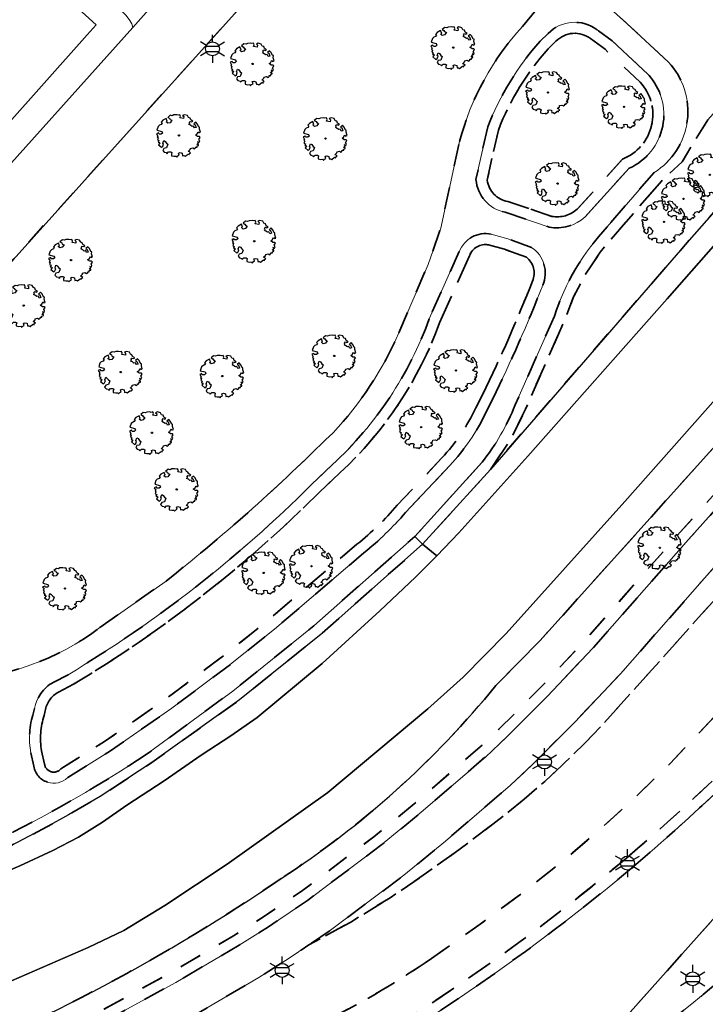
# Model space of a CAD drawing. Extents: x 105780 to 185197, y 477999 to 525027.
# Tile 243 of 562: x 107677 to 107739, y 478407 to 478496. Entities that reach past the tile are written whole.
import ezdxf
from ezdxf.enums import TextEntityAlignment as Align

# ---------------------------------------------------------------- set-up
doc = ezdxf.new("R2010")
doc.units = 0
doc.linetypes.add('XX-HIDDEN', pattern=[4, 2, -2])
for name, color, linetype, lineweight in [('B-GV-GR-BOOM-S', 252, 'Continuous', 25), ('B-GV-GR-MATERIAALGRENS-G', 252, 'XX-HIDDEN', 35), ('B-RO-IE-MEUBILAIR_WEGMEUBILAIR-S', 252, 'Continuous', 25), ('B-WE-GW-WATERGANG_SLOOT_INSTEEK-G', 252, 'Continuous', 30), ('B1-WE-OG-TERREIN_ERF-GV', 252, 'Continuous', 18), ('B1-WE-VH-VERHARDING_ASFALT-GV', 252, 'Continuous', 18), ('B1-WE-VH-VERHARDING_BETONSTRAATSTEEN-GV', 252, 'Continuous', 18), ('B1-WE-VH-VERHARDING_TEGEL-GV', 252, 'Continuous', 18)]:
    doc.layers.add(name, color=color, linetype=linetype, lineweight=lineweight)
doc.styles.add('NLCS-ISO', font='NLCS-ISO.ttf')

# ---------------------------------------------------------------- blocks, each defined once
blk = doc.blocks.new('B-SIE-WEG_LICHTMAST-SO')
at = {"ltscale": 0.1}
for p, q in [((0, 1.27), (0, 2.53)), ((-1.1, 0.63), (-2.19, 1.27)), ((1.1, 0.63), (2.19, 1.27)), ((-1.1, -0.63), (-2.19, -1.27)), ((0, -1.27), (0, -2.53)), ((1.1, -0.63), (2.19, -1.27))]:
    blk.add_line(p, q, dxfattribs=at)
at = {"flags": 128}
for points in [[(-1.16, 0.5), (1.16, 0.5)], [(-1.16, -0.5), (1.16, -0.5)]]:
    blk.add_lwpolyline(points, dxfattribs=at)
at = {"ltscale": 0.1}
blk.add_circle((0, 0), 1.27, dxfattribs=at)
at = {"style": 'NLCS-ISO'}
blk.add_attdef('TYPE', text='', height=1.8, dxfattribs=at).set_placement((0, 2.53), align=Align.BOTTOM_CENTER)
blk = doc.blocks.new('B-SGR-BOOM_06')
at = {"linetype": 'Continuous', "flags": 128}
blk.add_lwpolyline([(1.079, 1.408), (1.012, 1.576), (0.879, 1.626), (0.778, 1.81), (0.509, 1.877), (0.342, 1.81), (0.443, 1.709), (0.426, 1.525), (0.091, 1.592), (0.141, 1.726), (0.074, 1.877), (-0.06, 1.844), (-0.194, 1.877), (-0.462, 1.86), (-0.596, 1.793), (-0.781, 1.826), (-1.016, 1.642), (-0.848, 1.559), (-0.798, 1.458), (-0.63, 1.374), (-0.798, 1.156), (-1.015, 1.106), (-1.166, 1.24), (-1.048, 1.287), (-1.149, 1.542), (-1.451, 1.374), (-1.602, 1.206), (-1.518, 1.139), (-1.602, 1.005), (-1.77, 0.938), (-1.887, 0.821), (-2.004, 0.486), (-1.552, 0.368), (-1.485, 0.218), (-1.602, 0.117), (-1.803, 0.117), (-1.841, 0.222), (-2.037, 0.151), (-1.903, -0.067), (-1.97, -0.151), (-1.887, -0.218), (-1.954, -0.402), (-1.813, -0.473), (-1.887, -0.62), (-1.77, -0.637), (-1.717, -0.683), (-1.848, -0.843), (-1.568, -1.073), (-1.467, -0.972), (-1.384, -0.788), (-1.451, -0.704), (-1.367, -0.47), (-1.25, -0.537), (-1.115, -0.704), (-0.998, -0.804), (-1.115, -1.123), (-1.367, -1.173), (-1.467, -1.358), (-1.333, -1.508), (-1.133, -1.559), (-1.108, -1.609), (-1.082, -1.659), (-0.931, -1.491), (-0.73, -1.491), (-0.63, -1.559), (-0.68, -1.709), (-0.68, -1.844), (-0.462, -1.894), (-0.244, -1.877), (-0.194, -1.978), (-0.093, -1.86), (0.041, -1.793), (-0.024, -1.603), (0.108, -1.559), (0.309, -1.609), (0.342, -1.844), (0.46, -1.826), (0.577, -1.894), (0.828, -1.693), (0.946, -1.742), (0.929, -1.659), (1.063, -1.592), (0.963, -1.491), (0.845, -1.458), (1.03, -1.29), (1.046, -1.19), (1.264, -1.139), (1.415, -1.223), (1.515, -1.123), (1.508, -1.053), (1.649, -1.053), (1.649, -0.955), (1.784, -0.905), (1.784, -0.821), (1.633, -0.821), (1.817, -0.636), (1.7, -0.57), (1.851, -0.62), (1.901, -0.503), (1.817, -0.368), (1.934, -0.184), (1.867, -0.101), (1.7, -0.101), (1.499, 0.034), (1.633, 0.117), (1.75, 0.335), (1.817, 0.235), (1.951, 0.285), (1.867, 0.57), (1.884, 0.755), (1.8, 0.788), (1.666, 1.056), (1.531, 1.205), (1.35, 1.042), (1.465, 0.972), (1.566, 0.721), (1.415, 0.687), (1.331, 0.854), (1.197, 0.822), (1.063, 0.922), (0.895, 1.006), (0.979, 1.073), (0.929, 1.173), (1.012, 1.274), (1.146, 1.223), (1.264, 1.291)], close=True, dxfattribs=at)
blk.add_circle((0, 0), 0.06)
at = {"style": 'NLCS-ISO'}
blk.add_attdef('SOORT', text='', height=0.3, dxfattribs=at).set_placement((0, -0.36), align=Align.TOP_CENTER)

msp = doc.modelspace()

# ---------------------------------------------------------------- linework, layer by layer
at = {"layer": 'B-GV-GR-MATERIAALGRENS-G', "flags": 128}
for points in [[(107642.814, 478391.284), (107646.67, 478392.134), (107652.299, 478393.405), (107658.494, 478395.136), (107665.726, 478397.496), (107668.752, 478398.548), (107671.762, 478399.692), (107678.872, 478402.666), (107683.897, 478405.01), (107690.741, 478408.75), (107696.482, 478412.124), (107699.138, 478413.799), (107702.056, 478415.766), (107702.676, 478416.184), (107709.308, 478421.163), (107713, 478424.197), (107718.813, 478429.205), (107720.728, 478430.999), (107724.443, 478434.714), (107728.544, 478439.058), (107737.232, 478448.932), (107752.332, 478465.778), (107769.969, 478485.731), (107780.355, 478497.586), (107790.017, 478508.958), (107793.4, 478513.26), (107795.819, 478516.891), (107797.096, 478519.05), (107799.63, 478523.966), (107800.723, 478526.584), (107801.75, 478528.77), (107802.603, 478530.38), (107803.596, 478531.909), (107805.24, 478534.143), (107806.154, 478535.526), (107806.725, 478536.521), (107807.048, 478537.252), (107807.36, 478538.882), (107807.332, 478540.551), (107806.948, 478542.303), (107806.647, 478543.086), (107805.845, 478542.452)], [(107825.238, 478537.962), (107822.497, 478539.788), (107817.542, 478543.078), (107817.02, 478542.479), (107816.582, 478540.837), (107815.654, 478538.479), (107814.908, 478536.914), (107813.927, 478535.26), (107811.117, 478531.391), (107809.163, 478528.827), (107808.292, 478527.471), (107807.259, 478525.567), (107805.522, 478521.6), (107804.557, 478519.662), (107802.543, 478516.049), (107801.474, 478514.278), (107800.885, 478513.369), (107800.35, 478512.542), (107798.945, 478510.506), (107797.485, 478508.508), (107795.966, 478506.555), (107794.385, 478504.651), (107729.542, 478432.24), (107727.812, 478430.439), (107726.03, 478428.691), (107724.198, 478426.994), (107722.345, 478425.383), (107720.439, 478423.836), (107716.531, 478420.864), (107712.315, 478417.867), (107710.163, 478416.432), (107706.617, 478414.231), (107702.811, 478412.154), (107701.005, 478410.937), (107698.26, 478409.206), (107692.427, 478405.778), (107685.439, 478401.959), (107680.246, 478399.537), (107673.781, 478396.84), (107669.92, 478395.337), (107666.806, 478394.254), (107659.494, 478391.868), (107653.136, 478390.091), (107647.316, 478388.777), (107644.235, 478388.016)], [(107805.845, 478542.452), (107806.334, 478540.434), (107806.358, 478538.969), (107806.087, 478537.552), (107805.832, 478536.973), (107805.302, 478536.051), (107804.42, 478534.715), (107802.773, 478532.478), (107801.74, 478530.887), (107800.855, 478529.217), (107799.809, 478526.989), (107798.723, 478524.388), (107796.22, 478519.534), (107794.972, 478517.423), (107792.59, 478513.847), (107789.243, 478509.591), (107779.598, 478498.239), (107769.218, 478486.392), (107751.585, 478466.443), (107736.484, 478449.596), (107730.452, 478442.741), (107727.805, 478439.732), (107723.726, 478435.411), (107720.032, 478431.718), (107718.145, 478429.949), (107712.356, 478424.962), (107708.69, 478421.95), (107702.096, 478416.999), (107701.497, 478416.595), (107698.592, 478414.637), (107695.962, 478412.978), (107690.248, 478409.62), (107683.445, 478405.903), (107678.468, 478403.581), (107671.391, 478400.621), (107668.41, 478399.488), (107665.407, 478398.444), (107664.795, 478398.244), (107658.204, 478396.093), (107652.054, 478394.375), (107646.452, 478393.11), (107645.206, 478392.835), (107642.629, 478392.267)], [(107642.629, 478392.267), (107645.206, 478392.835), (107646.452, 478393.11), (107652.054, 478394.375), (107658.204, 478396.093), (107664.795, 478398.244), (107665.407, 478398.444), (107668.41, 478399.488), (107671.391, 478400.621), (107678.468, 478403.581), (107683.445, 478405.903), (107690.248, 478409.62), (107695.962, 478412.978), (107698.592, 478414.637), (107701.497, 478416.595), (107702.096, 478416.999), (107708.69, 478421.95), (107712.356, 478424.962), (107718.145, 478429.949), (107720.032, 478431.718), (107723.726, 478435.411), (107727.805, 478439.732), (107730.452, 478442.741), (107736.484, 478449.596), (107751.585, 478466.443), (107769.218, 478486.392), (107779.598, 478498.239), (107789.243, 478509.591), (107792.59, 478513.847), (107794.972, 478517.423), (107796.22, 478519.534), (107798.723, 478524.388), (107799.809, 478526.989), (107800.855, 478529.217), (107801.74, 478530.887), (107802.773, 478532.478), (107804.42, 478534.715), (107805.302, 478536.051), (107805.832, 478536.973), (107806.087, 478537.552), (107806.358, 478538.969), (107806.334, 478540.434), (107805.845, 478542.452)], [(107805.845, 478542.452), (107798.134, 478535.652), (107797.748, 478531.814), (107796.455, 478526.651), (107795.067, 478522.993), (107793.855, 478520.699), (107792.576, 478518.53), (107788.739, 478513.655), (107739.927, 478457.739), (107723.779, 478439.771), (107719.778, 478435.701)], [(107713.92, 478410.917), (107718.328, 478414.029), (107722.66, 478417.246), (107726.033, 478419.916), (107729.304, 478422.71), (107732.481, 478425.611), (107735.571, 478428.603), (107755.531, 478449.714), (107809.392, 478510.681), (107810.794, 478512.49), (107812.088, 478514.377), (107813.273, 478516.334), (107814.247, 478518.216), (107815.071, 478520.168), (107817.321, 478526.114), (107818.669, 478530.141), (107819.399, 478532.134), (107820.803, 478535.704)], [(107750.496, 478438.525), (107769.847, 478459.572), (107774.339, 478464.667), (107774.891, 478466.279), (107775.574, 478467.519), (107783.709, 478477.03), (107787.455, 478481.763), (107792.223, 478487.232), (107797.038, 478492.084), (107801.589, 478497.365), (107807.014, 478504.546), (107812.879, 478511.899), (107814.725, 478514.458), (107817.816, 478519.127), (107818.962, 478520.779), (107820.256, 478522.42), (107821.594, 478524.432), (107822.543, 478526.445), (107823.024, 478527.97), (107823.034, 478529.125), (107820.803, 478535.704), (107819.399, 478532.134), (107818.669, 478530.141), (107817.321, 478526.114), (107815.071, 478520.168), (107814.247, 478518.216), (107813.273, 478516.334), (107812.088, 478514.377), (107810.794, 478512.49), (107809.392, 478510.681), (107755.531, 478449.714), (107735.571, 478428.603), (107732.481, 478425.611), (107729.304, 478422.71), (107726.033, 478419.916), (107722.66, 478417.246), (107718.328, 478414.029), (107713.92, 478410.917)], [(107728.067, 478510.394), (107741.672, 478525.583), (107734.825, 478531.608), (107733.167, 478529.759), (107728.964, 478533.458), (107711.281, 478513.675), (107711.893, 478513.134), (107712.226, 478513.319), (107725.249, 478501.549), (107726.654, 478503.083), (107725.081, 478504.482), (107725.114, 478504.521), (107723.888, 478505.621), (107726.894, 478508.97), (107728.045, 478507.938), (107728.158, 478508.07), (107732.861, 478504.007), (107732.671, 478503.785), (107729.783, 478500.421), (107728.23, 478501.76), (107726.812, 478500.137), (107731.644, 478495.769), (107735.426, 478492.254)], [(107718.503, 478455.936), (107712.417, 478449.223), (107713.121, 478448.511), (107719.266, 478455.289), (107721.066, 478457.931), (107722.447, 478460.759), (107726.009, 478468.856), (107726.816, 478470.947), (107727.887, 478473.012), (107729.224, 478474.999), (107730.608, 478476.635), (107734.78, 478481.468), (107736.653, 478483.215), (107739.002, 478487.019), (107770.774, 478522.89)], [(107739.002, 478487.019), (107736.653, 478483.215), (107734.78, 478481.468), (107730.608, 478476.635), (107729.224, 478474.999), (107727.887, 478473.012), (107726.816, 478470.947), (107726.009, 478468.856), (107722.447, 478460.759), (107721.066, 478457.931), (107719.266, 478455.289), (107737.309, 478476.092), (107772.457, 478516.066)], [(107710.867, 478512.022), (107710.274, 478512.549), (107699.057, 478500), (107648.775, 478444.103), (107649.422, 478443.573), (107649.729, 478443.762), (107654.756, 478439.13)], [(107722.178, 478495.488), (107723.595, 478497.174)], [(107724.512, 478494.865), (107723.778, 478494.146)], [(107733.571, 478491.147), (107730.31, 478494.19), (107728.954, 478495.192)], [(107724.502, 478493.455), (107725.218, 478494.157)], [(107725.218, 478494.157), (107724.502, 478493.455)], [(107728.356, 478494.39), (107729.67, 478493.42), (107732.862, 478490.441)], [(107732.862, 478490.441), (107729.67, 478493.42), (107728.356, 478494.39)], [(107719.037, 478486.386), (107717.962, 478481.609)], [(107718.974, 478481.55), (107719.996, 478486.095)], [(107719.996, 478486.095), (107718.974, 478481.55)], [(107710.974, 478467.706), (107713.621, 478473.902), (107714.763, 478477.189), (107716.48, 478485.067)], [(107731.264, 478483.463), (107727.147, 478478.914)], [(107727.147, 478478.914), (107731.264, 478483.463)], [(107727.855, 478478.206), (107731.858, 478482.629)], [(107734.118, 478482.231), (107729.864, 478477.304)], [(107724.843, 478478.262), (107720.85, 478479.607)], [(107720.85, 478479.607), (107724.843, 478478.262)], [(107720.597, 478478.637), (107724.59, 478477.292)], [(107723.002, 478475.441), (107720.844, 478476.232), (107719.343, 478476.645)], [(107716.444, 478475.065), (107713.729, 478468.974)], [(107719.111, 478475.672), (107720.539, 478475.279), (107722.535, 478474.547)], [(107722.535, 478474.547), (107720.539, 478475.279), (107719.111, 478475.672)], [(107714.657, 478468.6), (107717.37, 478474.685)], [(107717.37, 478474.685), (107714.657, 478468.6)], [(107725.074, 478469.213), (107721.525, 478461.147)], [(107718.579, 478462.139), (107717.96, 478460.891)], [(107717.96, 478460.891), (107718.579, 478462.139)], [(107718.859, 478460.452), (107719.476, 478461.697)], [(107704.307, 478457.985), (107705.016, 478458.629)], [(107714.864, 478456.337), (107710.824, 478452.053)], [(107710.824, 478452.053), (107714.864, 478456.337)], [(107704.953, 478455.74), (107703.011, 478453.893)], [(107711.568, 478451.384), (107715.595, 478455.654)], [(107703.709, 478453.177), (107705.637, 478455.011)], [(107705.637, 478455.011), (107703.709, 478453.177)], [(107670.611, 478418.693), (107675.77, 478421.155), (107679.037, 478422.866), (107681.006, 478423.953), (107683.883, 478425.626), (107688.561, 478428.704), (107696.505, 478434.384), (107703.905, 478440.351), (107713.121, 478448.511), (107712.417, 478449.223), (107703.259, 478441.115), (107695.896, 478435.177), (107688.028, 478429.42)], [(107707.163, 478448.503), (107699.037, 478441.563), (107695.089, 478438.408), (107689.784, 478434.439), (107684.26, 478430.604), (107680.295, 478428.118)], [(107680.295, 478428.118), (107684.26, 478430.604), (107689.784, 478434.439), (107695.089, 478438.408), (107699.037, 478441.563), (107707.163, 478448.503)], [(107680.926, 478427.333), (107684.811, 478429.769), (107690.369, 478433.628), (107695.701, 478437.617), (107699.674, 478440.792), (107707.801, 478447.733)], [(107683.826, 478440.946), (107689.849, 478445.169)], [(107680.962, 478436.674), (107679.605, 478435.979)], [(107680.083, 478435.1), (107681.448, 478435.799)], [(107681.448, 478435.799), (107680.083, 478435.1)], [(107677.899, 478433.603), (107677.816, 478433.238)], [(107678.782, 478432.977), (107678.878, 478433.397)], [(107678.878, 478433.397), (107678.782, 478432.977)], [(107677.574, 478429.571), (107677.844, 478428.36)], [(107678.826, 478428.55), (107678.556, 478429.764)], [(107678.556, 478429.764), (107678.826, 478428.55)], [(107741.958, 478417.277), (107729.957, 478403.808), (107729.253, 478403.07), (107728.499, 478402.441), (107726.869, 478401.285), (107722.778, 478398.432), (107716.925, 478394.535), (107714.028, 478392.72), (107711.8, 478391.381)]]:
    msp.add_lwpolyline(points, dxfattribs=at)
msp.add_lwpolyline([(107817.02, 478542.479), (107813.92, 478538.967), (107810.529, 478535.126), (107809.716, 478534.211), (107807.992, 478532.118), (107806.407, 478529.965), (107805.551, 478528.647), (107804.808, 478527.243), (107803.847, 478525.198), (107802.932, 478523.006), (107802.734, 478522.531), (107800.086, 478517.394), (107798.721, 478515.085), (107796.164, 478511.248), (107792.664, 478506.796), (107782.942, 478495.354), (107772.534, 478483.474), (107754.884, 478463.506), (107739.787, 478446.663), (107731.069, 478436.755), (107726.894, 478432.333), (107723.105, 478428.544), (107721.098, 478426.664), (107715.198, 478421.581), (107711.427, 478418.482), (107704.653, 478413.396), (107702.811, 478412.154), (107706.617, 478414.231), (107710.163, 478416.432), (107712.315, 478417.867), (107716.531, 478420.864), (107720.439, 478423.836), (107722.345, 478425.383), (107724.198, 478426.994), (107726.03, 478428.691), (107727.812, 478430.439), (107729.542, 478432.24), (107794.385, 478504.651), (107795.966, 478506.555), (107797.485, 478508.508), (107798.945, 478510.506), (107800.35, 478512.542), (107800.885, 478513.369), (107801.474, 478514.278), (107802.543, 478516.049), (107804.557, 478519.662), (107805.522, 478521.6), (107807.259, 478525.567), (107808.292, 478527.471), (107809.163, 478528.827), (107811.117, 478531.391), (107813.927, 478535.26), (107814.908, 478536.914), (107815.654, 478538.479), (107816.582, 478540.837)], close=True, dxfattribs=at)
for points in [[(107728.954, 478495.192, 0.374822), (107724.512, 478494.865)], [(107716.48, 478485.067, -0.122646), (107722.178, 478495.488)], [(107725.218, 478494.157, -0.376362), (107728.356, 478494.39)], [(107728.356, 478494.39, 0.376362), (107725.218, 478494.157)], [(107723.778, 478494.146, 0.090924), (107719.037, 478486.386)], [(107719.996, 478486.095, -0.089867), (107724.502, 478493.455)], [(107724.502, 478493.455, 0.089867), (107719.996, 478486.095)], [(107735.426, 478492.254, -0.471519), (107734.118, 478482.231)], [(107731.858, 478482.629, 0.513396), (107733.571, 478491.147)], [(107732.862, 478490.441, -0.52538), (107731.264, 478483.463)], [(107731.264, 478483.463, 0.52538), (107732.862, 478490.441)], [(107717.962, 478481.609, 0.33585), (107720.597, 478478.637)], [(107720.85, 478479.607, -0.326521), (107718.974, 478481.55)], [(107718.974, 478481.55, 0.326521), (107720.85, 478479.607)], [(107727.147, 478478.914, -0.229233), (107724.843, 478478.262)], [(107724.843, 478478.262, 0.229233), (107727.147, 478478.914)], [(107724.59, 478477.292, 0.238949), (107727.855, 478478.206)], [(107729.864, 478477.304, 0.10953), (107725.074, 478469.213)], [(107719.343, 478476.645, 0.368537), (107716.444, 478475.065)], [(107717.37, 478474.685, -0.368082), (107719.111, 478475.672)], [(107719.111, 478475.672, 0.368082), (107717.37, 478474.685)], [(107724.014, 478472.012, 0.364008), (107723.002, 478475.441)], [(107722.535, 478474.547, -0.35015), (107723.09, 478472.396)], [(107723.09, 478472.396, 0.35015), (107722.535, 478474.547)], [(107723.09, 478472.396, -0.020977), (107718.579, 478462.139)], [(107718.579, 478462.139, 0.020977), (107723.09, 478472.396)], [(107719.476, 478461.697, 0.020939), (107724.014, 478472.012)], [(107713.729, 478468.974, -0.119852), (107704.953, 478455.74)], [(107705.637, 478455.011, 0.119543), (107714.657, 478468.6)], [(107714.657, 478468.6, -0.119543), (107705.637, 478455.011)], [(107705.016, 478458.629, 0.083481), (107710.974, 478467.706)], [(107717.96, 478460.891, -0.074747), (107714.864, 478456.337)], [(107714.864, 478456.337, 0.074747), (107717.96, 478460.891)], [(107721.525, 478461.147, -0.07178), (107718.503, 478455.936)], [(107715.595, 478455.654, 0.074659), (107718.859, 478460.452)], [(107689.849, 478445.169, 0.028085), (107704.307, 478457.985)], [(107703.011, 478453.893, -0.060814), (107680.962, 478436.674)], [(107681.448, 478435.799, 0.060824), (107703.709, 478453.177)], [(107703.709, 478453.177, -0.060824), (107681.448, 478435.799)], [(107710.824, 478452.053, -0.046738), (107707.163, 478448.503)], [(107707.163, 478448.503, 0.046738), (107710.824, 478452.053)], [(107707.801, 478447.733, 0.046375), (107711.568, 478451.384)], [(107670.578, 478436.272, 0.159259), (107683.826, 478440.946)], [(107731.614, 478420.033, 0.035051), (107750.496, 478438.525)], [(107750.496, 478438.525, -0.035051), (107731.614, 478420.033)], [(107732.26, 478419.27, 0.035061), (107751.238, 478437.855)], [(107679.605, 478435.979, 0.218027), (107677.899, 478433.603)], [(107719.778, 478435.701, -0.077386), (107700.297, 478418.185)], [(107678.878, 478433.397, -0.217986), (107680.083, 478435.1)], [(107680.083, 478435.1, 0.217986), (107678.878, 478433.397)], [(107677.816, 478433.238, 0.118359), (107677.574, 478429.571)], [(107678.556, 478429.764, -0.118895), (107678.782, 478432.977)], [(107678.782, 478432.977, 0.118895), (107678.556, 478429.764)], [(107688.028, 478429.42, -0.059831), (107661.687, 478416.2)], [(107680.295, 478428.118, -0.638374), (107678.826, 478428.55)], [(107678.826, 478428.55, 0.638374), (107680.295, 478428.118)], [(107677.844, 478428.36, 0.597975), (107680.926, 478427.333)], [(107718.937, 478393.445, 0.062867), (107756.282, 478424.197)], [(107766.452, 478423.943, -0.05173), (107735.022, 478395.369)], [(107689.836, 478393.507, 0.066877), (107731.614, 478420.033)], [(107731.614, 478420.033, -0.066877), (107689.836, 478393.507)], [(107690.252, 478392.598, 0.066946), (107732.26, 478419.27)], [(107700.297, 478418.185, -0.05416), (107667.17, 478400.521)], [(107704.635, 478405.421, 0.034031), (107713.92, 478410.917)], [(107713.92, 478410.917, -0.034031), (107704.635, 478405.421)]]:
    msp.add_lwpolyline(points, format="xyb", dxfattribs=at)
at = {"layer": 'B-WE-GW-WATERGANG_SLOOT_INSTEEK-G', "flags": 128}
for points in [[(107719.778, 478435.701), (107723.779, 478439.771), (107739.927, 478457.739), (107788.739, 478513.655), (107792.576, 478518.53), (107793.855, 478520.699), (107795.067, 478522.993), (107796.455, 478526.651), (107797.748, 478531.814), (107798.134, 478535.652)], [(107772.457, 478516.066), (107737.309, 478476.092), (107719.266, 478455.289), (107713.121, 478448.511), (107714.408, 478447.451), (107716.396, 478449.543), (107722.668, 478456.494), (107735.317, 478470.793), (107773.965, 478514.752)], [(107773.965, 478514.752), (107735.317, 478470.793), (107722.668, 478456.494), (107716.396, 478449.543), (107714.408, 478447.451), (107712.485, 478445.52), (107709.252, 478442.473), (107703.994, 478437.697), (107698.108, 478432.779), (107695.723, 478431.122), (107693.033, 478429.366), (107689.673, 478427.041), (107686.274, 478424.844), (107684.084, 478423.298), (107681.915, 478421.937), (107679.582, 478420.728), (107676.582, 478419.327), (107673.516, 478418.037)], [(107766.966, 478492.464), (107731.472, 478452.389), (107720.694, 478440.422), (107716.803, 478436.453), (107713.588, 478433.569), (107704.522, 478425.981), (107695.391, 478419.483), (107689.724, 478415.741), (107686.006, 478413.476), (107682.795, 478411.913), (107673.701, 478407.997), (107666.227, 478404.589)], [(107666.227, 478404.589), (107673.701, 478407.997), (107682.795, 478411.913), (107686.006, 478413.476), (107689.724, 478415.741), (107695.391, 478419.483), (107704.522, 478425.981), (107713.588, 478433.569), (107716.803, 478436.453), (107720.694, 478440.422), (107731.472, 478452.389), (107766.966, 478492.464)], [(107673.516, 478418.037), (107676.582, 478419.327), (107679.582, 478420.728), (107681.915, 478421.937), (107684.084, 478423.298), (107686.274, 478424.844), (107689.673, 478427.041), (107693.033, 478429.366), (107695.723, 478431.122), (107698.108, 478432.779), (107703.994, 478437.697), (107709.252, 478442.473), (107712.485, 478445.52), (107714.408, 478447.451), (107713.121, 478448.511), (107703.905, 478440.351), (107696.505, 478434.384), (107688.561, 478428.704), (107683.883, 478425.626), (107681.006, 478423.953), (107679.037, 478422.866), (107675.77, 478421.155)]]:
    msp.add_lwpolyline(points, dxfattribs=at)
for points in [[(107700.297, 478418.185, 0.077386), (107719.778, 478435.701)], [(107667.17, 478400.521, 0.05416), (107700.297, 478418.185)]]:
    msp.add_lwpolyline(points, format="xyb", dxfattribs=at)
at = {"layer": 'B1-WE-OG-TERREIN_ERF-GV', "flags": 128}
msp.add_lwpolyline([(107670.884, 478507.082), (107665.723, 478511.758), (107664.638, 478510.551), (107624.862, 478466.283), (107625.638, 478465.58), (107642.551, 478450.254), (107675.144, 478486.223), (107682.692, 478494.724), (107683.509, 478495.645)], close=True, dxfattribs=at)
at = {"layer": 'B1-WE-VH-VERHARDING_ASFALT-GV', "flags": 128}
for points in [[(107648.775, 478444.103), (107699.057, 478500), (107710.274, 478512.549), (107711.281, 478513.675), (107728.964, 478533.458), (107730.503, 478535.179), (107730.619, 478535.309), (107732.937, 478537.955), (107737.332, 478543.019), (107740.162, 478546.623)], [(107735.426, 478492.254), (107731.644, 478495.769), (107726.812, 478500.137), (107725.249, 478501.549), (107712.226, 478513.319), (107711.893, 478513.134), (107710.867, 478512.022), (107710.709, 478511.881), (107720.49, 478503.048), (107722.886, 478500.802)], [(107690.476, 478499.505), (107686.82, 478495.405), (107672.383, 478479.314)], [(107723.595, 478497.174), (107722.178, 478495.488)], [(107723.778, 478494.146), (107724.512, 478494.865)], [(107728.954, 478495.192), (107730.31, 478494.19), (107733.571, 478491.147)], [(107717.962, 478481.609), (107719.037, 478486.386)], [(107716.48, 478485.067), (107714.763, 478477.189), (107713.621, 478473.902), (107710.974, 478467.706)], [(107731.858, 478482.629), (107727.855, 478478.206)], [(107729.864, 478477.304), (107734.118, 478482.231)], [(107724.59, 478477.292), (107720.597, 478478.637)], [(107719.343, 478476.645), (107720.844, 478476.232), (107723.002, 478475.441)], [(107713.729, 478468.974), (107716.444, 478475.065)], [(107721.525, 478461.147), (107725.074, 478469.213)], [(107719.476, 478461.697), (107718.859, 478460.452)], [(107705.016, 478458.629), (107704.307, 478457.985)], [(107688.028, 478429.42), (107695.896, 478435.177), (107703.259, 478441.115), (107712.417, 478449.223), (107718.503, 478455.936)], [(107703.011, 478453.893), (107704.953, 478455.74)], [(107715.595, 478455.654), (107711.568, 478451.384)], [(107707.801, 478447.733), (107699.674, 478440.792), (107695.701, 478437.617), (107690.369, 478433.628), (107684.811, 478429.769), (107680.926, 478427.333)], [(107689.849, 478445.169), (107683.826, 478440.946)], [(107679.605, 478435.979), (107680.962, 478436.674)], [(107677.816, 478433.238), (107677.899, 478433.603)], [(107677.844, 478428.36), (107677.574, 478429.571)], [(107711.8, 478391.381), (107714.028, 478392.72), (107716.925, 478394.535), (107722.778, 478398.432), (107726.869, 478401.285), (107728.499, 478402.441), (107729.253, 478403.07), (107729.957, 478403.808), (107741.958, 478417.277)]]:
    msp.add_lwpolyline(points, dxfattribs=at)
at = {"layer": 'B1-WE-VH-VERHARDING_ASFALT-GV'}
for points in [[(107724.512, 478494.865, -0.374822), (107728.954, 478495.192)], [(107722.178, 478495.488, 0.122646), (107716.48, 478485.067)], [(107719.037, 478486.386, -0.090924), (107723.778, 478494.146)], [(107734.118, 478482.231, 0.471519), (107735.426, 478492.254)], [(107733.571, 478491.147, -0.513396), (107731.858, 478482.629)], [(107720.597, 478478.637, -0.33585), (107717.962, 478481.609)], [(107727.855, 478478.206, -0.238949), (107724.59, 478477.292)], [(107725.074, 478469.213, -0.10953), (107729.864, 478477.304)], [(107716.444, 478475.065, -0.368537), (107719.343, 478476.645)], [(107723.002, 478475.441, -0.364008), (107724.014, 478472.012)], [(107724.014, 478472.012, -0.020939), (107719.476, 478461.697)], [(107704.953, 478455.74, 0.119852), (107713.729, 478468.974)], [(107710.974, 478467.706, -0.083481), (107705.016, 478458.629)], [(107718.503, 478455.936, 0.07178), (107721.525, 478461.147)], [(107718.859, 478460.452, -0.074659), (107715.595, 478455.654)], [(107704.307, 478457.985, -0.028085), (107689.849, 478445.169)], [(107680.962, 478436.674, 0.060814), (107703.011, 478453.893)], [(107711.568, 478451.384, -0.046375), (107707.801, 478447.733)], [(107683.826, 478440.946, -0.159259), (107670.578, 478436.272)], [(107751.238, 478437.855, -0.035061), (107732.26, 478419.27)], [(107677.899, 478433.603, -0.218027), (107679.605, 478435.979)], [(107677.574, 478429.571, -0.118359), (107677.816, 478433.238)], [(107661.687, 478416.2, 0.059831), (107688.028, 478429.42)], [(107680.926, 478427.333, -0.597975), (107677.844, 478428.36)], [(107756.282, 478424.197, -0.062867), (107718.937, 478393.445)], [(107735.022, 478395.369, 0.05173), (107766.452, 478423.943)], [(107732.26, 478419.27, -0.066946), (107690.252, 478392.598)]]:
    msp.add_lwpolyline(points, format="xyb", dxfattribs=at)
at = {"layer": 'B1-WE-VH-VERHARDING_BETONSTRAATSTEEN-GV', "flags": 128}
msp.add_lwpolyline([(107672.55, 478508.938), (107684.259, 478498.402), (107686.221, 478496.475), (107686.564, 478496.045), (107686.749, 478495.72), (107686.82, 478495.405), (107690.476, 478499.505), (107688.505, 478501.264), (107684.632, 478504.741), (107680.083, 478508.834), (107679.493, 478508.183), (107679.286, 478508.062), (107679.119, 478508.068), (107678.821, 478508.262), (107676.65, 478510.255), (107675.051, 478511.722)], dxfattribs=at)
at = {"layer": 'B1-WE-VH-VERHARDING_TEGEL-GV', "flags": 128}
msp.add_lwpolyline([(107625.638, 478465.58), (107623.867, 478463.606), (107642.007, 478447.174), (107642.372, 478446.902), (107642.651, 478446.796), (107643.186, 478446.811), (107659.051, 478464.586), (107672.383, 478479.314), (107686.82, 478495.405), (107686.749, 478495.72), (107686.564, 478496.045), (107686.221, 478496.475), (107684.259, 478498.402), (107672.55, 478508.938), (107670.884, 478507.082), (107683.509, 478495.645), (107682.692, 478494.724), (107675.144, 478486.223), (107642.551, 478450.254)], close=True, dxfattribs=at)
for points in [[(107752.332, 478465.778), (107737.232, 478448.932), (107728.544, 478439.058), (107724.443, 478434.714), (107720.728, 478430.999), (107718.813, 478429.205), (107713, 478424.197), (107709.308, 478421.163), (107702.676, 478416.184), (107702.056, 478415.766), (107699.138, 478413.799), (107696.482, 478412.124), (107690.741, 478408.75), (107683.897, 478405.01), (107678.872, 478402.666), (107671.762, 478399.692), (107668.752, 478398.548), (107665.726, 478397.496), (107658.494, 478395.136), (107652.299, 478393.405), (107646.67, 478392.134), (107642.814, 478391.284)], [(107702.811, 478412.154), (107704.653, 478413.396), (107711.427, 478418.482), (107715.198, 478421.581), (107721.098, 478426.664), (107723.105, 478428.544), (107726.894, 478432.333), (107731.069, 478436.755), (107739.787, 478446.663)], [(107644.235, 478388.016), (107647.316, 478388.777), (107653.136, 478390.091), (107659.494, 478391.868), (107666.806, 478394.254), (107669.92, 478395.337), (107673.781, 478396.84), (107680.246, 478399.537), (107685.439, 478401.959), (107692.427, 478405.778), (107698.26, 478409.206), (107701.005, 478410.937), (107702.811, 478412.154)]]:
    msp.add_lwpolyline(points, dxfattribs=at)

# ---------------------------------------------------------------- block references
at = {"layer": 'B-GV-GR-BOOM-S', "linetype": 'Continuous', "lineweight": 0}
for p in [(107715.903, 478493.571), (107697.697, 478492.09), (107724.496, 478489.499), (107731.38, 478488.2), (107691.01, 478485.604), (107704.314, 478485.316), (107725.361, 478481.232), (107739.175, 478482.018), (107736.79, 478479.842), (107735.007, 478477.767), (107697.844, 478476.004), (107681.228, 478474.295), (107676.933, 478470.166), (107705.101, 478465.597), (107716.152, 478464.273), (107685.738, 478464.131), (107694.941, 478463.773), (107712.989, 478459.137), (107688.561, 478458.633), (107690.82, 478453.483), (107734.639, 478448.189), (107703.04, 478446.509), (107698.713, 478445.911), (107680.683, 478444.497)]:
    msp.add_blockref('B-SGR-BOOM_06', p, dxfattribs=at)
at = {"layer": 'B-RO-IE-MEUBILAIR_WEGMEUBILAIR-S', "xscale": 0.5, "yscale": 0.5, "zscale": 0.5}
for p in [(107694.059, 478493.464), (107724.172, 478428.756), (107731.71, 478419.577), (107700.381, 478409.847), (107737.621, 478409.075)]:
    msp.add_blockref('B-SIE-WEG_LICHTMAST-SO', p, dxfattribs=at)

doc.saveas('drawing.dxf')
